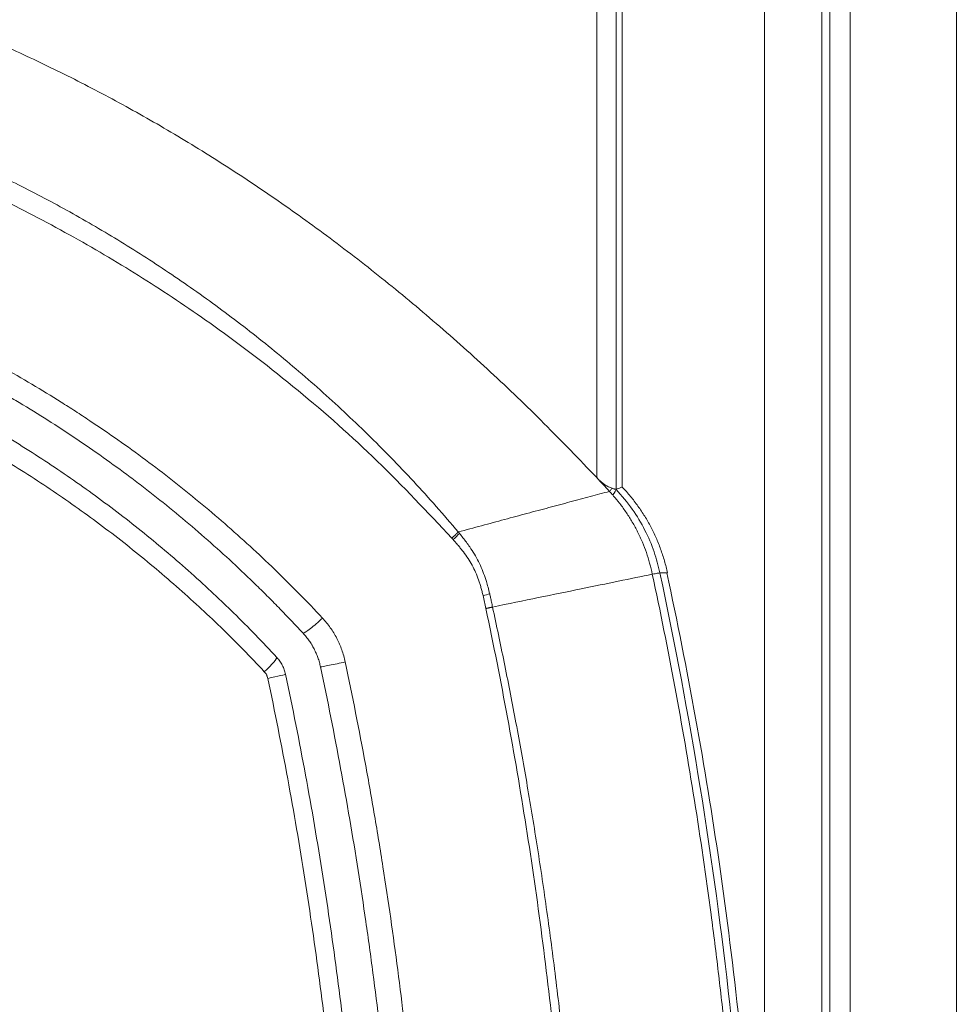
# Model space of a CAD drawing. Header units: millimetres. Extents: x 0 to 594, y 0 to 420.
# Tile 229 of 420: x 275.38 to 281.96, y 317.42 to 324.3. Entities that reach past the tile are written whole.
import ezdxf

# ---------------------------------------------------------------- set-up
doc = ezdxf.new("R2010")
doc.units = ezdxf.units.MM
doc.layers.add('1', color=7, linetype='Continuous', true_color=0xffffff)
doc.styles.add('Arial Unicode MS', font='txt')
doc.dimstyles.get("Standard").update_dxf_attribs({"dimtxt": 0.18, "dimasz": 0.18, "dimexe": 0.18, "dimexo": 0.0625, "dimgap": 0.09, "dimtad": 0, "dimtih": 1, "dimtoh": 1, "dimdec": 4, "dimzin": 0, "dimdsep": 46, "dimtxsty": 'Standard', "dimcen": 0.09, "dimadec": 0, "dimazin": 0, "dimtfac": 1, "dimtdec": 4, "dimtofl": 0, "dimtmove": 0, "dimatfit": 3, "dimfxl": 0, "dimtolj": 1, "dimtzin": 0, "dimarcsym": 0})

# ---------------------------------------------------------------- blocks, each defined once
blk = doc.blocks.new('_U0')
at = {"layer": '1', "color": 18, "lineweight": 13}
for p, q in [((147.6569, 304.1723), (147.6569, 390.192)), ((305.8469, 301.3923), (305.8469, 390.192)), ((147.6569, 388.192), (198.8518, 388.192)), ((305.8469, 388.192), (254.6521, 388.192))]:
    blk.add_line(p, q, dxfattribs=at)
at = {"layer": '1', "color": 18}
for points in [[(147.6569, 388.192), (151.1569, 389.1299), (151.1569, 387.2542)], [(305.8469, 388.192), (302.3469, 387.2542), (302.3469, 389.1299)]]:
    blk.add_solid(points, dxfattribs=at)
at = {"layer": '1', "color": 18, "linetype": 'Continuous', "lineweight": 13, "char_height": 3.5, "attachment_point": 7, "line_spacing_factor": 1.047437, "style": 'Arial Unicode MS'}
for s, insert in [('\\fArial Unicode MS|b0|i0;\\W1.0000;3.16', (200.5373, 385.5562)), ('\\fArial Unicode MS|b0|i0;\\W1.0000;LIFT POINT SPAN', (213.2036, 385.5562))]:
    blk.add_mtext(s, dxfattribs=dict(at, insert=insert))
blk = doc.blocks.new('_U8')
at = {"layer": '1', "color": 18, "lineweight": 13}
for p, q in [((305.8469, 341.6323), (287.0636, 341.6323)), ((289.0636, 341.6323), (289.0636, 254.0957)), ((305.8469, 301.3923), (287.0636, 301.3923)), ((289.0636, 254.0957), (284.0636, 254.0957))]:
    blk.add_line(p, q, dxfattribs=at)
at = {"layer": '1', "color": 18}
for points in [[(289.0636, 341.6323), (290.0014, 338.1323), (288.1258, 338.1323)], [(289.0636, 301.3923), (288.1258, 304.8923), (290.0014, 304.8923)]]:
    blk.add_solid(points, dxfattribs=at)
at = {"layer": '1', "color": 18, "linetype": 'Continuous', "lineweight": 13, "char_height": 3.5, "attachment_point": 7, "line_spacing_factor": 1.047437, "style": 'Arial Unicode MS'}
for s, insert in [('\\fArial Unicode MS|b0|i0;\\W1.0000;0.8', (259.842, 251.4599)), ('\\fArial Unicode MS|b0|i0;\\W1.0000;CTRS', (269.7891, 251.4599)), ('\\fArial Unicode MS|b0|i0;\\W1.0000;AFT LIFT POINTS', (259.842, 244.3979))]:
    blk.add_mtext(s, dxfattribs=dict(at, insert=insert))

msp = doc.modelspace()

# ---------------------------------------------------------------- linework, layer by layer
at = {"layer": '1', "color": 155, "linetype": 'Continuous', "lineweight": 13}
for p, q in [((281.1945, 298.9481), (281.1945, 343.5985)), ((281.9377, 343.5985), (281.9377, 298.9481)), ((279.5578, 321.0172), (279.5578, 330.5294)), ((279.599, 321.0313), (279.599, 330.5155)), ((279.4209, 321.0992), (279.4209, 330.4474)), ((281.0508, 316.4725), (281.0508, 326.0741)), ((280.5956, 325.9783), (280.5956, 316.5683)), ((280.9955, 325.9783), (280.9955, 316.5683))]:
    msp.add_line(p, q, dxfattribs=at)
for centre, major_axis, ratio, start_param, end_param in [((279.3744, 320.8483), (-0.1815, -0.1719), 0.1036, 2.523916, 3.02328), ((278.3449, 320.6497), (-0.1881, -0.1647), 0.146307, 1.830753, 2.099698), ((278.5531, 320.2588), (-0.2433, -0.0573), 0.005984, 1.873537, 2.081961), ((277.4743, 320.1132), (-0.1102, -0.1017), 0.109604, 0.149091, 1.724916), ((277.0732, 319.7394), (0.1102, 0.1018), 0.091908, 4.832544, 6.283185), ((277.6329, 319.8061), (-0.1467, -0.0311), 0.015755, 0.188177, 1.765165), ((277.0976, 319.6922), (0.1467, 0.0311), 0.017393, 4.863632, 6.283185)]:
    msp.add_ellipse(centre, major_axis=major_axis, ratio=ratio, start_param=start_param, end_param=end_param, dxfattribs=at)
for points, knots in [([(279.4209, 321.0992), (279.2989, 321.2266), (279.0572, 321.479), (278.6822, 321.8375), (278.3036, 322.1765), (277.921, 322.4945), (277.5358, 322.7918), (277.1489, 323.0683), (276.7611, 323.324), (276.3736, 323.5591), (275.9873, 323.7741), (275.6032, 323.969), (275.2227, 324.1458), (274.9674, 324.2503), (274.8415, 324.3019)], [0, 0, 0, 0, 0.093686, 0.185628, 0.275781, 0.364091, 0.450508, 0.534995, 0.617523, 0.698062, 0.776592, 0.853102, 0.927578, 1, 1, 1, 1]), ([(274.8415, 323.3958), (274.901, 323.3699), (275.0207, 323.3178), (275.1992, 323.2345), (275.3781, 323.1469), (275.5572, 323.0544), (275.7362, 322.9572), (275.9151, 322.8552), (276.0936, 322.7482), (276.2715, 322.6364), (276.4488, 322.5195), (276.6251, 322.3977), (276.8004, 322.2708), (276.9744, 322.1388), (277.147, 322.0017), (277.3179, 321.8596), (277.4871, 321.7122), (277.6542, 321.5598), (277.8192, 321.4021), (277.9818, 321.2393), (278.1417, 321.0712), (278.2992, 320.8981), (278.401, 320.7791), (278.4521, 320.7193)], [0, 0, 0, 0, 0.042672, 0.085877, 0.129608, 0.173858, 0.218621, 0.263893, 0.309669, 0.355944, 0.402714, 0.44997, 0.497705, 0.545913, 0.594589, 0.643725, 0.693315, 0.743351, 0.793824, 0.84473, 0.896063, 0.947821, 1, 1, 1, 1]), ([(278.4078, 320.6752), (278.2365, 320.8579), (277.8962, 321.2208), (277.3373, 321.7143), (276.7953, 322.1308), (276.279, 322.4786), (275.8752, 322.72), (275.5449, 322.9003), (275.2924, 323.0293), (275.0395, 323.1507), (274.8692, 323.2257), (274.7844, 323.263)], [0, 0, 0, 0, 0.168141, 0.33397, 0.500031, 0.625898, 0.749846, 0.813604, 0.876411, 0.938476, 1, 1, 1, 1]), ([(274.4017, 322.2957), (274.4753, 322.264), (274.5484, 322.2314), (274.6574, 322.1811), (274.6936, 322.1641), (274.7659, 322.1296), (274.8018, 322.1122), (274.9811, 322.0238), (275.1225, 321.9495), (275.4011, 321.7938), (275.5384, 321.7124), (275.6905, 321.6168), (275.7074, 321.6061), (275.7411, 321.5846), (275.7579, 321.5738), (275.8082, 321.5413), (275.8415, 321.5194), (275.941, 321.4532), (276.0067, 321.4083), (276.2016, 321.2713), (276.3289, 321.1768), (276.578, 320.9816), (276.6999, 320.881), (276.9383, 320.6734), (277.0549, 320.5665), (277.2826, 320.3465), (277.3938, 320.2333), (277.5023, 320.1169)], [0, 0, 0, 0, 0.0625, 0.0625, 0.09375, 0.09375, 0.125, 0.125, 0.25, 0.25, 0.375, 0.375, 0.390625, 0.390625, 0.40625, 0.40625, 0.4375, 0.4375, 0.5, 0.5, 0.625, 0.625, 0.75, 0.75, 0.875, 0.875, 1, 1, 1, 1]), ([(274.3415, 322.1581), (274.4848, 322.0959), (274.6262, 322.0301), (274.9054, 321.8912), (275.0604, 321.809), (275.2131, 321.7221), (275.247, 321.7027), (275.2639, 321.693), (275.3145, 321.6635), (275.3482, 321.6437), (275.4485, 321.5836), (275.5149, 321.5427), (275.7122, 321.4174), (275.8413, 321.3306), (276.0317, 321.1955), (276.126, 321.1266), (276.219, 321.056), (276.2652, 321.0203), (276.2806, 321.0084), (276.3113, 320.9844), (276.3266, 320.9724), (276.464, 320.8637), (276.5833, 320.7641), (276.8166, 320.559), (276.9305, 320.4535), (277.0695, 320.3179), (277.0971, 320.2906), (277.1521, 320.2356), (277.1794, 320.2079), (277.2607, 320.1243), (277.3142, 320.0679), (277.367, 320.0108)], [0, 0, 0, 0, 0.125, 0.125, 0.25, 0.265625, 0.265625, 0.28125, 0.28125, 0.3125, 0.3125, 0.375, 0.375, 0.5, 0.5, 0.5625, 0.59375, 0.59375, 0.609375, 0.609375, 0.625, 0.625, 0.75, 0.75, 0.875, 0.875, 0.90625, 0.90625, 0.9375, 0.9375, 1, 1, 1, 1]), ([(274.404, 321.8564), (274.5363, 321.7958), (274.6664, 321.7321), (274.9225, 321.5989), (275.0485, 321.5294), (275.2964, 321.3845), (275.4184, 321.3091), (275.6582, 321.1526), (275.7762, 321.0715), (276.008, 320.9034), (276.1219, 320.8165), (276.3458, 320.6369), (276.4557, 320.5442), (276.6175, 320.4006), (276.6842, 320.3399), (276.7502, 320.278), (276.7766, 320.2532), (276.7897, 320.2407), (276.8289, 320.2032), (276.855, 320.178), (276.9842, 320.0513), (277.0851, 319.9475), (277.1833, 319.8412)], [0, 0, 0, 0, 0.125, 0.125, 0.25, 0.25, 0.375, 0.375, 0.5, 0.5, 0.625, 0.625, 0.75, 0.75, 0.8125, 0.828125, 0.828125, 0.84375, 0.84375, 0.875, 0.875, 1, 1, 1, 1]), ([(277.0957, 319.7415), (276.9981, 319.8461), (276.8981, 319.9482), (276.7698, 320.0726), (276.744, 320.0974), (276.705, 320.1343), (276.692, 320.1465), (276.6659, 320.1709), (276.6528, 320.1831), (276.5872, 320.2437), (276.5341, 320.2914), (276.3736, 320.4324), (276.2646, 320.5234), (276.0427, 320.6997), (275.9297, 320.785), (275.6999, 320.9499), (275.5831, 321.0295), (275.3455, 321.1831), (275.2247, 321.257), (274.9792, 321.3992), (274.8545, 321.4674), (274.6644, 321.5654), (274.5686, 321.6134), (274.4555, 321.6674), (274.3986, 321.6939), (274.3701, 321.707), (274.3558, 321.7136), (274.3487, 321.7168), (274.3451, 321.7185), (274.3433, 321.7193), (274.3424, 321.7197), (274.342, 321.7199), (274.3418, 321.72), (274.3416, 321.72), (274.3415, 321.7201)], [0, 0, 0, 0, 0.125, 0.125, 0.15625, 0.15625, 0.171875, 0.171875, 0.1875, 0.1875, 0.25, 0.25, 0.375, 0.375, 0.5, 0.5, 0.625, 0.625, 0.75, 0.75, 0.875, 0.875, 0.9375, 0.96875, 0.984375, 0.992188, 0.996094, 0.998047, 0.999023, 0.999512, 0.999756, 0.999878, 0.999878, 1, 1, 1, 1]), ([(279.5284, 321.0244), (279.5247, 321.0257), (279.5208, 321.0272), (279.5125, 321.0306), (279.5082, 321.0326), (279.5025, 321.0354), (279.5014, 321.036), (279.4991, 321.0372), (279.4979, 321.0378), (279.4944, 321.0397), (279.4921, 321.041), (279.4851, 321.0452), (279.4803, 321.0482), (279.4732, 321.053), (279.4697, 321.0556), (279.4661, 321.0582), (279.4637, 321.06), (279.4625, 321.0609), (279.4566, 321.0656), (279.452, 321.0694), (279.4428, 321.0775), (279.4383, 321.0816), (279.4295, 321.0902), (279.4252, 321.0947), (279.4209, 321.0992)], [0, 0, 0, 0, 0.125, 0.125, 0.25, 0.25, 0.28125, 0.28125, 0.3125, 0.3125, 0.375, 0.375, 0.5, 0.5, 0.5625, 0.59375, 0.59375, 0.625, 0.625, 0.75, 0.75, 0.875, 0.875, 1, 1, 1, 1]), ([(278.4521, 320.7193), (278.5068, 320.7339), (278.6174, 320.7635), (278.7777, 320.8065), (278.9352, 320.8487), (279.0883, 320.8898), (279.236, 320.9293), (279.3782, 320.9674), (279.4661, 320.991), (279.5102, 321.0028)], [0, 0, 0, 0, 0.135373, 0.273537, 0.414342, 0.5576, 0.703088, 0.850626, 1, 1, 1, 1]), ([(279.5284, 321.0244), (279.5266, 321.0221), (279.5233, 321.0177), (279.5171, 321.0104), (279.5126, 321.0053), (279.5106, 321.0029)], [0, 0, 0, 0, 0.377707, 0.711158, 1, 1, 1, 1]), ([(279.5566, 321.0171), (279.5556, 321.0172), (279.5542, 321.0174), (279.5521, 321.0178), (279.5516, 321.0179), (279.5507, 321.0181), (279.5502, 321.0182), (279.5486, 321.0185), (279.5464, 321.019), (279.5439, 321.0196), (279.5412, 321.0203), (279.5397, 321.0207), (279.5352, 321.0221), (279.532, 321.0231), (279.5284, 321.0244)], [0, 0, 0, 0, 0.25, 0.25, 0.3125, 0.3125, 0.375, 0.375, 0.5, 0.625, 0.625, 0.75, 0.75, 1, 1, 1, 1]), ([(279.5568, 321.0168), (279.5959, 320.9715), (279.6726, 320.8829), (279.7598, 320.7343), (279.8254, 320.5845), (279.851, 320.4821), (279.8633, 320.4325)], [0, 0, 0, 0, 0.268582, 0.526518, 0.770972, 1, 1, 1, 1]), ([(279.5578, 321.0172), (279.5744, 321.0235), (279.5957, 321.0316), (279.5995, 321.0338), (279.5996, 321.034)], [0, 0, 0, 0, 0.780964, 1, 1, 1, 1]), ([(279.81, 320.4234), (279.8044, 320.4489), (279.7983, 320.4744), (279.7845, 320.5248), (279.7768, 320.5497), (279.7596, 320.5991), (279.7503, 320.6235), (279.73, 320.6717), (279.7191, 320.6954), (279.6958, 320.7422), (279.6833, 320.7651), (279.6569, 320.8102), (279.643, 320.8323), (279.6211, 320.8647), (279.6137, 320.8754), (279.5984, 320.8966), (279.5867, 320.9123), (279.5746, 320.9277), (279.5665, 320.9378), (279.5623, 320.9429), (279.5498, 320.9579), (279.5413, 320.9678), (279.5327, 320.9776)], [0, 0, 0, 0, 0.125, 0.125, 0.25, 0.25, 0.375, 0.375, 0.5, 0.5, 0.625, 0.625, 0.75, 0.75, 0.8125, 0.8125, 0.875, 0.90625, 0.90625, 0.9375, 0.9375, 1, 1, 1, 1]), ([(278.626, 320.2745), (278.6237, 320.2842), (278.6192, 320.3033), (278.6116, 320.331), (278.6036, 320.3575), (278.5918, 320.3929), (278.5747, 320.4361), (278.5502, 320.4861), (278.5213, 320.5337), (278.4944, 320.5716), (278.4711, 320.6014), (278.4556, 320.6203), (278.4416, 320.6368), (278.4294, 320.6509), (278.4209, 320.6605), (278.4166, 320.6654)], [0, 0, 0, 0, 0.066219, 0.129955, 0.191248, 0.250146, 0.378147, 0.500088, 0.62056, 0.750017, 0.810564, 0.874848, 0.913965, 0.955682, 1, 1, 1, 1]), ([(278.4607, 320.709), (278.469, 320.6988), (278.494, 320.668), (278.5416, 320.6044), (278.5969, 320.5133), (278.6312, 320.4296), (278.6507, 320.3692), (278.6617, 320.3307), (278.6686, 320.3017), (278.6724, 320.2856)], [0, 0, 0, 0, 0.082937, 0.24999, 0.499784, 0.749722, 0.813404, 0.896845, 1, 1, 1, 1]), ([(278.6924, 320.1938), (278.9118, 320.2389), (279.3153, 320.3218), (279.6596, 320.3925), (279.81, 320.4234)], [0, 0, 0, 0, 0.514404, 1, 1, 1, 1]), ([(279.81, 320.4234), (279.817, 320.4247), (279.8234, 320.4259), (279.8351, 320.4281), (279.8403, 320.429), (279.8494, 320.4305), (279.8532, 320.4311), (279.8594, 320.4321), (279.8617, 320.4324), (279.8633, 320.4325)], [0, 0, 0, 0, 0.25, 0.25, 0.5, 0.5, 0.75, 0.75, 1, 1, 1, 1]), ([(280.4858, 314.0233), (280.4858, 314.2906), (280.4823, 314.5577), (280.4718, 314.9589), (280.4674, 315.0927), (280.4569, 315.3606), (280.4261, 316.0311), (280.3732, 316.7035), (280.3025, 317.3738), (280.2875, 317.5077), (280.2557, 317.7753), (280.2053, 318.1763), (280.0693, 319.1086), (279.9217, 319.9003), (279.81, 320.4234)], [0, 0, 0, 0, 0.125, 0.125, 0.1875, 0.1875, 0.25, 0.5, 0.5, 0.5625, 0.5625, 0.625, 0.75, 1, 1, 1, 1]), ([(279.9162, 320.4321), (279.9162, 320.4321), (279.9164, 320.4324), (279.9145, 320.4329), (279.9046, 320.4331), (279.8883, 320.433), (279.8716, 320.4327), (279.8633, 320.4325)], [0, 0, 0, 0, 0.005989, 0.255623, 0.504611, 0.752789, 1, 1, 1, 1]), ([(279.8633, 320.4325), (280.0752, 319.4401), (280.3604, 317.6844), (280.5192, 315.5262), (280.5399, 314.4006), (280.5398, 314.0234), (280.5398, 314.0233)], [0, 0, 0, 0, 0.473715, 0.823762, 0.999975, 1, 1, 1, 1]), ([(280.5914, 313.9842), (280.5922, 314.721), (280.5408, 316.1944), (280.3118, 318.3506), (280.0576, 319.7567), (279.9113, 320.4321)], [0, 0, 0, 0, 0.339669, 0.681367, 1, 1, 1, 1]), ([(278.6724, 320.2856), (278.6744, 320.277), (278.6786, 320.2581), (278.6852, 320.2275), (278.6899, 320.2056), (278.6924, 320.1938)], [0, 0, 0, 0, 0.28271, 0.616073, 1, 1, 1, 1]), ([(279.2861, 314.0233), (279.2868, 314.5413), (279.2741, 315.0593), (279.2413, 315.7051), (279.2339, 315.8342), (279.2174, 316.0921), (279.1901, 316.4787), (279.1551, 316.8645), (279.075, 317.6348), (279.008, 318.1467), (278.847, 319.1675), (278.753, 319.6764), (278.6455, 320.1836)], [0, 0, 0, 0, 0.25, 0.25, 0.3125, 0.3125, 0.375, 0.5, 0.5, 0.75, 0.75, 1, 1, 1, 1]), ([(278.6924, 320.1938), (278.7197, 320.0655), (278.7752, 319.8045), (278.8531, 319.4047), (278.9282, 318.9902), (278.9994, 318.5609), (279.0662, 318.1165), (279.1278, 317.6572), (279.1836, 317.1828), (279.2329, 316.6933), (279.2749, 316.1886), (279.3091, 315.6687), (279.3344, 315.1336), (279.3509, 314.5834), (279.3532, 314.2116), (279.3543, 314.0233)], [0, 0, 0, 0, 0.063268, 0.128771, 0.196516, 0.266509, 0.338762, 0.413288, 0.490103, 0.569225, 0.65067, 0.734458, 0.820609, 0.909136, 1, 1, 1, 1]), ([(277.5023, 320.1169), (277.5122, 320.1062), (277.5314, 320.0842), (277.5577, 320.0495), (277.5815, 320.0132), (277.5958, 319.9879), (277.6059, 319.9685), (277.6109, 319.9587), (277.6155, 319.9487), (277.6186, 319.942), (277.6201, 319.9387), (277.6274, 319.9218), (277.6383, 319.8946), (277.6517, 319.8528), (277.6587, 319.8243), (277.6618, 319.8099)], [0, 0, 0, 0, 0.125, 0.25, 0.375, 0.5, 0.5, 0.5625, 0.59375, 0.59375, 0.625, 0.625, 0.75, 0.875, 1, 1, 1, 1]), ([(277.4889, 319.7751), (277.4865, 319.7862), (277.4811, 319.808), (277.4709, 319.8399), (277.4586, 319.871), (277.449, 319.8912), (277.4413, 319.9061), (277.4386, 319.911), (277.4345, 319.9184), (277.4331, 319.9209), (277.4303, 319.9257), (277.4231, 319.9378), (277.4094, 319.9589), (277.3892, 319.9856), (277.3746, 320.0026), (277.367, 320.0108)], [0, 0, 0, 0, 0.125, 0.25, 0.375, 0.5, 0.5, 0.5625, 0.5625, 0.59375, 0.59375, 0.625, 0.75, 0.875, 1, 1, 1, 1]), ([(277.1833, 319.8412), (277.191, 319.8329), (277.198, 319.8242), (277.2108, 319.806), (277.2165, 319.7965), (277.2242, 319.7816), (277.2267, 319.7765), (277.2312, 319.7662), (277.2332, 319.761), (277.2389, 319.7451), (277.242, 319.7343), (277.2443, 319.7233)], [0, 0, 0, 0, 0.25, 0.25, 0.5, 0.5, 0.625, 0.625, 0.75, 0.75, 1, 1, 1, 1]), ([(278.0915, 314.0233), (278.0915, 314.0837), (278.0913, 314.1441), (278.0905, 314.2648), (278.0899, 314.3252), (278.0876, 314.5064), (278.0852, 314.6271), (278.0758, 314.9892), (278.0663, 315.2305), (278.0505, 315.532), (278.0472, 315.5923), (278.0401, 315.7129), (278.0289, 315.8936), (278.0159, 316.0742), (277.9876, 316.4351), (277.9655, 316.6754), (277.9152, 317.1554), (277.887, 317.3951), (277.8477, 317.6944), (277.8396, 317.7542), (277.8231, 317.8738), (277.8147, 317.9336), (277.7888, 318.1129), (277.7707, 318.2322), (277.7143, 318.5899), (277.6328, 319.0656), (277.5389, 319.539), (277.4889, 319.7751)], [0, 0, 0, 0, 0.03125, 0.03125, 0.0625, 0.0625, 0.125, 0.125, 0.25, 0.25, 0.28125, 0.28125, 0.3125, 0.375, 0.375, 0.5, 0.5, 0.625, 0.625, 0.65625, 0.65625, 0.6875, 0.6875, 0.75, 0.75, 0.875, 1, 1, 1, 1]), ([(277.6618, 319.8099), (277.7119, 319.5721), (277.759, 319.3338), (277.825, 318.9755), (277.8568, 318.7961), (277.8868, 318.6164), (277.9065, 318.4965), (277.9161, 318.4366), (277.9633, 318.1365), (277.9979, 317.8961), (278.0451, 317.5348), (278.0675, 317.3539), (278.0881, 317.1729), (278.1015, 317.0521), (278.108, 316.9917), (278.1395, 316.6896), (278.1615, 316.4478), (278.1992, 315.9638), (278.2149, 315.7216), (278.2401, 315.2369), (278.2495, 314.9945), (278.2619, 314.5091), (278.265, 314.2663), (278.265, 314.0233)], [0, 0, 0, 0, 0.125, 0.125, 0.1875, 0.21875, 0.21875, 0.25, 0.25, 0.375, 0.375, 0.4375, 0.46875, 0.46875, 0.5, 0.5, 0.625, 0.625, 0.75, 0.75, 0.875, 0.875, 1, 1, 1, 1]), ([(277.1202, 319.6944), (277.1193, 319.6988), (277.118, 319.7031), (277.1158, 319.7095), (277.1149, 319.7116), (277.1131, 319.7157), (277.1121, 319.7177), (277.109, 319.7237), (277.1044, 319.7313), (277.0987, 319.7382), (277.0957, 319.7415)], [0, 0, 0, 0, 0.25, 0.25, 0.375, 0.375, 0.5, 0.5, 0.75, 1, 1, 1, 1]), ([(277.7135, 314.0233), (277.7135, 314.2618), (277.7104, 314.5002), (277.7011, 314.8577), (277.6972, 314.9768), (277.6903, 315.1555), (277.6877, 315.2151), (277.6823, 315.3342), (277.6794, 315.3937), (277.6639, 315.6912), (277.6484, 315.9287), (277.6112, 316.4031), (277.5895, 316.6399), (277.54, 317.1127), (277.5122, 317.3487), (277.4505, 317.82), (277.4165, 318.0552), (277.3424, 318.5249), (277.3023, 318.7593), (277.2159, 319.2274), (277.1696, 319.4611), (277.1202, 319.6944)], [0, 0, 0, 0, 0.125, 0.125, 0.1875, 0.1875, 0.21875, 0.21875, 0.25, 0.25, 0.375, 0.375, 0.5, 0.5, 0.625, 0.625, 0.75, 0.75, 0.875, 0.875, 1, 1, 1, 1]), ([(277.2443, 319.7233), (277.294, 319.4888), (277.3405, 319.254), (277.4275, 318.7835), (277.5082, 318.3122), (277.5765, 317.8393), (277.6387, 317.3657), (277.6667, 317.1285), (277.7165, 316.6533), (277.7383, 316.4153), (277.7758, 315.9385), (277.7953, 315.64), (277.81, 315.3409), (277.8155, 315.2212), (277.818, 315.1613), (277.8251, 314.9817), (277.829, 314.862), (277.8384, 314.5026), (277.8415, 314.263), (277.8415, 314.0233)], [0, 0, 0, 0, 0.125, 0.125, 0.25, 0.375, 0.375, 0.5, 0.5, 0.625, 0.625, 0.75, 0.78125, 0.78125, 0.8125, 0.8125, 0.875, 0.875, 1, 1, 1, 1])]:
    msp.add_open_spline(points, degree=3, knots=knots, dxfattribs=at)
for points, degree in [([(279.4209, 321.0992), (279.4508, 321.0671), (279.4806, 321.0351), (279.5104, 321.003)], 3), ([(279.5327, 320.9776), (279.5252, 320.9859), (279.5177, 320.9943), (279.5101, 321.0026)], 3), ([(279.5564, 321.0171), (279.557, 321.0171), (279.5575, 321.0172), (279.5578, 321.0172)], 3), ([(279.9161, 320.4322), (279.841, 320.7767), (279.5992, 321.0334)], 2), ([(278.4521, 320.7193), (278.455, 320.7159), (278.4578, 320.7124), (278.4607, 320.709)], 3), ([(278.4166, 320.6654), (278.4137, 320.6687), (278.4107, 320.6719), (278.4078, 320.6752)], 3), ([(278.6455, 320.1836), (278.639, 320.2139), (278.6329, 320.2443), (278.626, 320.2745)], 3)]:
    msp.add_open_spline(points, degree=degree, dxfattribs=at)
for points, weights in [([(278.4521, 320.7193), (278.4317, 320.6979), (278.4078, 320.6752)], [1, 0.990833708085, 1]), ([(278.6455, 320.1836), (278.67, 320.1889), (278.6924, 320.1938)], [0.999999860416, 0.994523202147, 0.999999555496])]:
    msp.add_rational_spline(points, weights, degree=2, dxfattribs=at)

# ---------------------------------------------------------------- dimensions: what is measured, and where the dimension line sits
at = {"layer": '1', "color": 18, "linetype": 'Continuous', "lineweight": 13}
dim = msp.add_linear_dim(base=(305.8469, 388.192), p1=(147.6569, 304.1723), p2=(305.8469, 301.3923), text=' <> \\fArial Unicode MS|b0|i0;\\C18;{\\H1.00x;\\fArial Unicode MS|b0|i0;LIFT POINT SPAN\\fArial Unicode MS|b0|i0;}\\C18;', dimstyle='Standard', override={"dimtxt": 3.5, "dimasz": 3.5, "dimexe": 2, "dimexo": 0, "dimgap": 1.5, "dimtih": 1, "dimtoh": 1, "dimdec": 2, "dimlfac": 0.02, "dimdsep": 46, "dimlunit": 2, "dimtxsty": 'Arial Unicode MS', "dimsah": 1, "dimse1": 0, "dimse2": 0, "dimsd1": 0, "dimsd2": 0, "dimclrd": 18, "dimclre": 18, "dimclrt": 18, "dimtol": 0, "dimtm": -0.1, "dimtfac": 1, "dimtdec": 2, "dimtofl": 1, "dimtmove": 0, "dimlwd": 13, "dimlwe": 13}, dxfattribs=at)
dim.commit()
dim.dimension.update_dxf_attribs({"geometry": '_U0', "text_midpoint": (226.7519, 388.192), "dimtype": 160})
dim = msp.add_linear_dim(base=(289.0636, 301.3923), p1=(305.8469, 341.6323), p2=(305.8469, 301.3923), angle=90, text=' <> \\fArial Unicode MS|b0|i0;\\C18;{\\H1.00x;\\fArial Unicode MS|b0|i0;CTRS\\fArial Unicode MS|b0|i0;}\\C18;\\P\\fArial Unicode MS|b0|i0;\\C18;{\\H1.00x;\\fArial Unicode MS|b0|i0;AFT LIFT POINTS\\fArial Unicode MS|b0|i0;}\\C18;', dimstyle='Standard', override={"dimtxt": 3.5, "dimasz": 3.5, "dimexe": 2, "dimexo": 0, "dimgap": 1.5, "dimtih": 1, "dimtoh": 1, "dimdec": 1, "dimlfac": 0.02, "dimdsep": 46, "dimlunit": 2, "dimtxsty": 'Arial Unicode MS', "dimsah": 1, "dimse1": 0, "dimse2": 0, "dimsd1": 0, "dimsd2": 0, "dimclrd": 18, "dimclre": 18, "dimclrt": 18, "dimtol": 0, "dimtm": -0.1, "dimtfac": 1, "dimtdec": 2, "dimtofl": 1, "dimtmove": 1, "dimlwd": 13, "dimlwe": 13}, dxfattribs=at)
dim.commit()
dim.dimension.update_dxf_attribs({"geometry": '_U8', "text_midpoint": (279.4955, 250.5874), "dimtype": 160})

doc.saveas('drawing.dxf')
